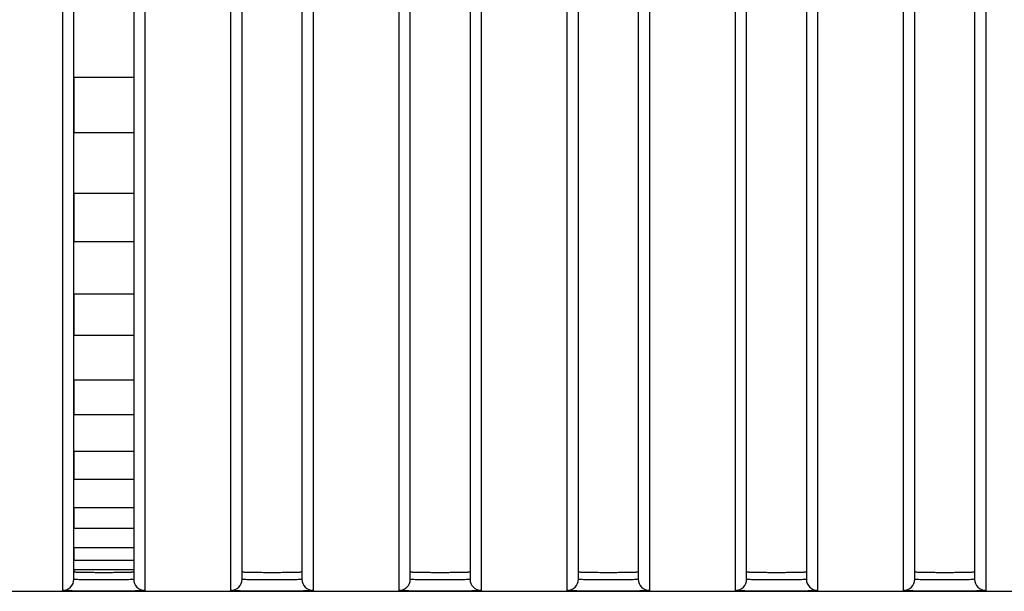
# Model space of a CAD drawing. Header units: millimetres. Extents: x -6054 to 364, y -1866 to 3094.
# Tile 319 of 360: x -3493 to -3466, y 1484 to 1499. Entities that reach past the tile are written whole.
import ezdxf

# ---------------------------------------------------------------- set-up
doc = ezdxf.new("R2010")
doc.units = ezdxf.units.MM
doc.header["$LTSCALE"] = 65.395
doc.layers.get('0').update_dxf_attribs({"linetype": 'CONTINUOUS'})

msp = doc.modelspace()

# ---------------------------------------------------------------- linework, layer by layer
at = {"linetype": 'Continuous'}
for p, q in [((-3491.223, 1484.478), (-3491.223, 1514.359)), ((-3489.623, 1514.359), (-3489.623, 1484.478)), ((-3486.723, 1484.478), (-3486.723, 1514.359)), ((-3485.123, 1514.359), (-3485.123, 1484.478)), ((-3482.223, 1484.478), (-3482.223, 1514.359)), ((-3480.623, 1514.359), (-3480.623, 1484.478)), ((-3477.723, 1484.478), (-3477.723, 1514.359)), ((-3476.123, 1514.359), (-3476.123, 1484.478)), ((-3473.223, 1484.478), (-3473.223, 1514.359)), ((-3471.623, 1514.359), (-3471.623, 1484.478)), ((-3468.723, 1484.478), (-3468.723, 1514.359)), ((-3467.123, 1514.359), (-3467.123, 1484.478)), ((-3486.723, 1484.678), (-3486.723, 1514.091)), ((-3486.723, 1484.678), (-3486.723, 1514.091)), ((-3485.123, 1514.091), (-3485.123, 1484.678)), ((-3485.123, 1514.091), (-3485.123, 1484.678)), ((-3482.223, 1484.678), (-3482.223, 1514.091)), ((-3482.223, 1484.678), (-3482.223, 1514.091)), ((-3480.623, 1514.091), (-3480.623, 1484.678)), ((-3480.623, 1514.091), (-3480.623, 1484.678)), ((-3477.723, 1484.678), (-3477.723, 1514.091)), ((-3477.723, 1484.678), (-3477.723, 1514.091)), ((-3476.123, 1514.091), (-3476.123, 1484.678)), ((-3476.123, 1514.091), (-3476.123, 1484.678)), ((-3473.223, 1484.678), (-3473.223, 1514.091)), ((-3473.223, 1484.678), (-3473.223, 1514.091)), ((-3471.623, 1514.091), (-3471.623, 1484.678)), ((-3471.623, 1514.091), (-3471.623, 1484.678)), ((-3468.723, 1484.678), (-3468.723, 1514.091)), ((-3468.723, 1484.678), (-3468.723, 1514.091)), ((-3467.123, 1514.091), (-3467.123, 1484.678)), ((-3467.123, 1514.091), (-3467.123, 1484.678)), ((-3491.523, 1484.178), (-3491.523, 1513.867)), ((-3489.323, 1513.867), (-3489.323, 1484.178)), ((-3487.023, 1484.178), (-3487.023, 1513.867)), ((-3484.823, 1513.867), (-3484.823, 1484.178)), ((-3482.523, 1484.178), (-3482.523, 1513.867)), ((-3480.323, 1513.867), (-3480.323, 1484.178)), ((-3478.023, 1484.178), (-3478.023, 1513.867)), ((-3475.823, 1513.867), (-3475.823, 1484.178)), ((-3473.523, 1484.178), (-3473.523, 1513.867)), ((-3471.323, 1513.867), (-3471.323, 1484.178)), ((-3469.023, 1484.178), (-3469.023, 1513.867)), ((-3466.823, 1513.867), (-3466.823, 1484.178)), ((-3489.623, 1497.91), (-3491.223, 1497.91)), ((-3489.623, 1497.91), (-3491.223, 1497.91)), ((-3491.223, 1497.91), (-3491.223, 1496.425)), ((-3491.223, 1497.91), (-3491.223, 1496.425)), ((-3489.623, 1497.91), (-3489.623, 1496.425)), ((-3489.623, 1497.91), (-3489.623, 1496.425)), ((-3489.623, 1496.425), (-3491.223, 1496.425)), ((-3489.623, 1496.425), (-3491.223, 1496.425)), ((-3489.623, 1494.806), (-3491.223, 1494.806)), ((-3489.623, 1494.806), (-3491.223, 1494.806)), ((-3491.223, 1494.806), (-3491.223, 1493.513)), ((-3491.223, 1494.806), (-3491.223, 1493.513)), ((-3489.623, 1494.806), (-3489.623, 1493.513)), ((-3489.623, 1494.806), (-3489.623, 1493.513)), ((-3489.623, 1493.513), (-3491.223, 1493.513)), ((-3489.623, 1493.513), (-3491.223, 1493.513)), ((-3489.623, 1492.112), (-3491.223, 1492.112)), ((-3489.623, 1492.112), (-3491.223, 1492.112)), ((-3491.223, 1492.112), (-3491.223, 1491.001)), ((-3491.223, 1492.112), (-3491.223, 1491.001)), ((-3489.623, 1492.112), (-3489.623, 1491.001)), ((-3489.623, 1492.112), (-3489.623, 1491.001)), ((-3489.623, 1491.001), (-3491.223, 1491.001)), ((-3489.623, 1491.001), (-3491.223, 1491.001)), ((-3489.623, 1489.808), (-3491.223, 1489.808)), ((-3489.623, 1489.808), (-3491.223, 1489.808)), ((-3491.223, 1489.808), (-3491.223, 1488.875)), ((-3491.223, 1489.808), (-3491.223, 1488.875)), ((-3489.623, 1489.808), (-3489.623, 1488.875)), ((-3489.623, 1489.808), (-3489.623, 1488.875)), ((-3489.623, 1488.875), (-3491.223, 1488.875)), ((-3489.623, 1488.875), (-3491.223, 1488.875)), ((-3489.623, 1487.894), (-3491.223, 1487.894)), ((-3489.623, 1487.894), (-3491.223, 1487.894)), ((-3491.223, 1487.894), (-3491.223, 1487.148)), ((-3491.223, 1487.894), (-3491.223, 1487.148)), ((-3489.623, 1487.894), (-3489.623, 1487.148)), ((-3489.623, 1487.894), (-3489.623, 1487.148)), ((-3489.623, 1487.148), (-3491.223, 1487.148)), ((-3489.623, 1487.148), (-3491.223, 1487.148)), ((-3489.623, 1486.389), (-3491.223, 1486.389)), ((-3489.623, 1486.389), (-3491.223, 1486.389)), ((-3491.223, 1486.389), (-3491.223, 1485.837)), ((-3491.223, 1486.389), (-3491.223, 1485.837)), ((-3489.623, 1486.389), (-3489.623, 1485.837)), ((-3489.623, 1486.389), (-3489.623, 1485.837)), ((-3489.623, 1485.837), (-3491.223, 1485.837)), ((-3489.623, 1485.837), (-3491.223, 1485.837)), ((-3489.623, 1485.315), (-3491.223, 1485.315)), ((-3489.623, 1485.315), (-3491.223, 1485.315)), ((-3491.223, 1485.315), (-3491.223, 1484.98)), ((-3491.223, 1485.315), (-3491.223, 1484.98)), ((-3489.623, 1485.315), (-3489.623, 1484.98)), ((-3489.623, 1485.315), (-3489.623, 1484.98)), ((-3489.623, 1484.98), (-3491.223, 1484.98)), ((-3489.623, 1484.98), (-3491.223, 1484.98)), ((-3489.623, 1484.731), (-3491.223, 1484.731)), ((-3489.623, 1484.731), (-3491.223, 1484.731)), ((-3491.223, 1484.731), (-3491.223, 1484.678)), ((-3491.223, 1484.731), (-3491.223, 1484.678)), ((-3489.623, 1484.731), (-3489.623, 1484.678)), ((-3489.623, 1484.731), (-3489.623, 1484.678)), ((-4432.673, 1484.154), (-3353.673, 1484.154))]:
    msp.add_line(p, q, dxfattribs=at)
for centre, start, end in [((-3491.523, 1484.478), 269.9896, 359.9896), ((-3489.323, 1484.478), 180.0104, 270.0104), ((-3487.023, 1484.478), 269.9896, 359.9896), ((-3484.823, 1484.478), 180.0104, 270.0104), ((-3482.523, 1484.478), 269.9896, 359.9896), ((-3480.323, 1484.478), 180.0104, 270.0104), ((-3478.023, 1484.478), 269.9896, 359.9896), ((-3475.823, 1484.478), 180.0104, 270.0104), ((-3473.523, 1484.478), 269.9896, 359.9896), ((-3471.323, 1484.478), 180.0104, 270.0104), ((-3469.023, 1484.478), 269.9896, 359.9896), ((-3466.823, 1484.478), 180.0104, 270.0104)]:
    msp.add_arc(centre, 0.3, start, end, dxfattribs=at)
for points, knots in [([(-3491.223, 1484.678), (-3491.223, 1484.676), (-3491.216, 1484.675), (-3491.206, 1484.673), (-3491.186, 1484.672), (-3491.16, 1484.67), (-3491.126, 1484.668), (-3491.069, 1484.667), (-3490.982, 1484.665), (-3490.862, 1484.663), (-3490.725, 1484.662), (-3490.577, 1484.661), (-3490.423, 1484.661), (-3490.269, 1484.661), (-3490.121, 1484.662), (-3489.984, 1484.663), (-3489.865, 1484.665), (-3489.778, 1484.667), (-3489.72, 1484.668), (-3489.686, 1484.67), (-3489.66, 1484.672), (-3489.64, 1484.673), (-3489.631, 1484.675), (-3489.623, 1484.676), (-3489.623, 1484.678)], [0, 0, 0, 0, 0.002721, 0.01001, 0.021969, 0.038509, 0.059481, 0.084689, 0.146812, 0.222502, 0.308855, 0.402555, 0.5, 0.597445, 0.691145, 0.777498, 0.853188, 0.915311, 0.940519, 0.961491, 0.978031, 0.98999, 0.997279, 1, 1, 1, 1]), ([(-3491.223, 1484.678), (-3491.223, 1484.676), (-3491.216, 1484.675), (-3491.206, 1484.673), (-3491.186, 1484.672), (-3491.16, 1484.67), (-3491.126, 1484.668), (-3491.069, 1484.667), (-3490.982, 1484.665), (-3490.862, 1484.663), (-3490.725, 1484.662), (-3490.577, 1484.661), (-3490.423, 1484.661), (-3490.269, 1484.661), (-3490.121, 1484.662), (-3489.984, 1484.663), (-3489.865, 1484.665), (-3489.778, 1484.667), (-3489.72, 1484.668), (-3489.686, 1484.67), (-3489.66, 1484.672), (-3489.64, 1484.673), (-3489.631, 1484.675), (-3489.623, 1484.676), (-3489.623, 1484.678)], [0, 0, 0, 0, 0.002721, 0.01001, 0.021969, 0.038509, 0.059481, 0.084689, 0.146812, 0.222502, 0.308855, 0.402555, 0.5, 0.597445, 0.691145, 0.777498, 0.853188, 0.915311, 0.940519, 0.961491, 0.978031, 0.98999, 0.997279, 1, 1, 1, 1]), ([(-3491.223, 1484.678), (-3491.223, 1484.676), (-3491.216, 1484.675), (-3491.206, 1484.673), (-3491.186, 1484.672), (-3491.16, 1484.67), (-3491.126, 1484.668), (-3491.069, 1484.667), (-3490.982, 1484.665), (-3490.862, 1484.663), (-3490.725, 1484.662), (-3490.577, 1484.661), (-3490.423, 1484.661), (-3490.269, 1484.661), (-3490.121, 1484.662), (-3489.984, 1484.663), (-3489.865, 1484.665), (-3489.778, 1484.667), (-3489.72, 1484.668), (-3489.686, 1484.67), (-3489.66, 1484.672), (-3489.64, 1484.673), (-3489.631, 1484.675), (-3489.623, 1484.676), (-3489.623, 1484.678)], [0, 0, 0, 0, 0.002721, 0.01001, 0.021969, 0.038509, 0.059481, 0.084689, 0.146812, 0.222502, 0.308855, 0.402555, 0.5, 0.597445, 0.691145, 0.777498, 0.853188, 0.915311, 0.940519, 0.961491, 0.978031, 0.98999, 0.997279, 1, 1, 1, 1]), ([(-3486.723, 1484.678), (-3486.723, 1484.676), (-3486.716, 1484.675), (-3486.706, 1484.673), (-3486.686, 1484.672), (-3486.66, 1484.67), (-3486.626, 1484.668), (-3486.569, 1484.667), (-3486.482, 1484.665), (-3486.362, 1484.663), (-3486.225, 1484.662), (-3486.077, 1484.661), (-3485.923, 1484.661), (-3485.769, 1484.661), (-3485.621, 1484.662), (-3485.484, 1484.663), (-3485.365, 1484.665), (-3485.278, 1484.667), (-3485.22, 1484.668), (-3485.186, 1484.67), (-3485.16, 1484.672), (-3485.14, 1484.673), (-3485.131, 1484.675), (-3485.123, 1484.676), (-3485.123, 1484.678)], [0, 0, 0, 0, 0.002721, 0.01001, 0.021969, 0.038509, 0.059481, 0.084689, 0.146812, 0.222502, 0.308855, 0.402555, 0.5, 0.597445, 0.691145, 0.777498, 0.853188, 0.915311, 0.940519, 0.961491, 0.978031, 0.98999, 0.997279, 1, 1, 1, 1]), ([(-3486.723, 1484.678), (-3486.723, 1484.676), (-3486.716, 1484.675), (-3486.706, 1484.673), (-3486.686, 1484.672), (-3486.66, 1484.67), (-3486.626, 1484.668), (-3486.569, 1484.667), (-3486.482, 1484.665), (-3486.362, 1484.663), (-3486.225, 1484.662), (-3486.077, 1484.661), (-3485.923, 1484.661), (-3485.769, 1484.661), (-3485.621, 1484.662), (-3485.484, 1484.663), (-3485.365, 1484.665), (-3485.278, 1484.667), (-3485.22, 1484.668), (-3485.186, 1484.67), (-3485.16, 1484.672), (-3485.14, 1484.673), (-3485.131, 1484.675), (-3485.123, 1484.676), (-3485.123, 1484.678)], [0, 0, 0, 0, 0.002721, 0.01001, 0.021969, 0.038509, 0.059481, 0.084689, 0.146812, 0.222502, 0.308855, 0.402555, 0.5, 0.597445, 0.691145, 0.777498, 0.853188, 0.915311, 0.940519, 0.961491, 0.978031, 0.98999, 0.997279, 1, 1, 1, 1]), ([(-3486.723, 1484.678), (-3486.723, 1484.676), (-3486.716, 1484.675), (-3486.706, 1484.673), (-3486.686, 1484.672), (-3486.66, 1484.67), (-3486.626, 1484.668), (-3486.569, 1484.667), (-3486.482, 1484.665), (-3486.362, 1484.663), (-3486.225, 1484.662), (-3486.077, 1484.661), (-3485.923, 1484.661), (-3485.769, 1484.661), (-3485.621, 1484.662), (-3485.484, 1484.663), (-3485.365, 1484.665), (-3485.278, 1484.667), (-3485.22, 1484.668), (-3485.186, 1484.67), (-3485.16, 1484.672), (-3485.14, 1484.673), (-3485.131, 1484.675), (-3485.123, 1484.676), (-3485.123, 1484.678)], [0, 0, 0, 0, 0.002721, 0.01001, 0.021969, 0.038509, 0.059481, 0.084689, 0.146812, 0.222502, 0.308855, 0.402555, 0.5, 0.597445, 0.691145, 0.777498, 0.853188, 0.915311, 0.940519, 0.961491, 0.978031, 0.98999, 0.997279, 1, 1, 1, 1]), ([(-3482.223, 1484.678), (-3482.223, 1484.676), (-3482.216, 1484.675), (-3482.206, 1484.673), (-3482.186, 1484.672), (-3482.16, 1484.67), (-3482.126, 1484.668), (-3482.069, 1484.667), (-3481.982, 1484.665), (-3481.862, 1484.663), (-3481.725, 1484.662), (-3481.577, 1484.661), (-3481.423, 1484.661), (-3481.269, 1484.661), (-3481.121, 1484.662), (-3480.984, 1484.663), (-3480.865, 1484.665), (-3480.778, 1484.667), (-3480.72, 1484.668), (-3480.686, 1484.67), (-3480.66, 1484.672), (-3480.64, 1484.673), (-3480.631, 1484.675), (-3480.623, 1484.676), (-3480.623, 1484.678)], [0, 0, 0, 0, 0.002721, 0.01001, 0.021969, 0.038509, 0.059481, 0.084689, 0.146812, 0.222502, 0.308855, 0.402555, 0.5, 0.597445, 0.691145, 0.777498, 0.853188, 0.915311, 0.940519, 0.961491, 0.978031, 0.98999, 0.997279, 1, 1, 1, 1]), ([(-3482.223, 1484.678), (-3482.223, 1484.676), (-3482.216, 1484.675), (-3482.206, 1484.673), (-3482.186, 1484.672), (-3482.16, 1484.67), (-3482.126, 1484.668), (-3482.069, 1484.667), (-3481.982, 1484.665), (-3481.862, 1484.663), (-3481.725, 1484.662), (-3481.577, 1484.661), (-3481.423, 1484.661), (-3481.269, 1484.661), (-3481.121, 1484.662), (-3480.984, 1484.663), (-3480.865, 1484.665), (-3480.778, 1484.667), (-3480.72, 1484.668), (-3480.686, 1484.67), (-3480.66, 1484.672), (-3480.64, 1484.673), (-3480.631, 1484.675), (-3480.623, 1484.676), (-3480.623, 1484.678)], [0, 0, 0, 0, 0.002721, 0.01001, 0.021969, 0.038509, 0.059481, 0.084689, 0.146812, 0.222502, 0.308855, 0.402555, 0.5, 0.597445, 0.691145, 0.777498, 0.853188, 0.915311, 0.940519, 0.961491, 0.978031, 0.98999, 0.997279, 1, 1, 1, 1]), ([(-3482.223, 1484.678), (-3482.223, 1484.676), (-3482.216, 1484.675), (-3482.206, 1484.673), (-3482.186, 1484.672), (-3482.16, 1484.67), (-3482.126, 1484.668), (-3482.069, 1484.667), (-3481.982, 1484.665), (-3481.862, 1484.663), (-3481.725, 1484.662), (-3481.577, 1484.661), (-3481.423, 1484.661), (-3481.269, 1484.661), (-3481.121, 1484.662), (-3480.984, 1484.663), (-3480.865, 1484.665), (-3480.778, 1484.667), (-3480.72, 1484.668), (-3480.686, 1484.67), (-3480.66, 1484.672), (-3480.64, 1484.673), (-3480.631, 1484.675), (-3480.623, 1484.676), (-3480.623, 1484.678)], [0, 0, 0, 0, 0.002721, 0.01001, 0.021969, 0.038509, 0.059481, 0.084689, 0.146812, 0.222502, 0.308855, 0.402555, 0.5, 0.597445, 0.691145, 0.777498, 0.853188, 0.915311, 0.940519, 0.961491, 0.978031, 0.98999, 0.997279, 1, 1, 1, 1]), ([(-3477.723, 1484.678), (-3477.723, 1484.676), (-3477.716, 1484.675), (-3477.706, 1484.673), (-3477.686, 1484.672), (-3477.66, 1484.67), (-3477.626, 1484.668), (-3477.569, 1484.667), (-3477.482, 1484.665), (-3477.362, 1484.663), (-3477.225, 1484.662), (-3477.077, 1484.661), (-3476.923, 1484.661), (-3476.769, 1484.661), (-3476.621, 1484.662), (-3476.484, 1484.663), (-3476.365, 1484.665), (-3476.278, 1484.667), (-3476.22, 1484.668), (-3476.186, 1484.67), (-3476.16, 1484.672), (-3476.14, 1484.673), (-3476.131, 1484.675), (-3476.123, 1484.676), (-3476.123, 1484.678)], [0, 0, 0, 0, 0.002721, 0.01001, 0.021969, 0.038509, 0.059481, 0.084689, 0.146812, 0.222502, 0.308855, 0.402555, 0.5, 0.597445, 0.691145, 0.777498, 0.853188, 0.915311, 0.940519, 0.961491, 0.978031, 0.98999, 0.997279, 1, 1, 1, 1]), ([(-3477.723, 1484.678), (-3477.723, 1484.676), (-3477.716, 1484.675), (-3477.706, 1484.673), (-3477.686, 1484.672), (-3477.66, 1484.67), (-3477.626, 1484.668), (-3477.569, 1484.667), (-3477.482, 1484.665), (-3477.362, 1484.663), (-3477.225, 1484.662), (-3477.077, 1484.661), (-3476.923, 1484.661), (-3476.769, 1484.661), (-3476.621, 1484.662), (-3476.484, 1484.663), (-3476.365, 1484.665), (-3476.278, 1484.667), (-3476.22, 1484.668), (-3476.186, 1484.67), (-3476.16, 1484.672), (-3476.14, 1484.673), (-3476.131, 1484.675), (-3476.123, 1484.676), (-3476.123, 1484.678)], [0, 0, 0, 0, 0.002721, 0.01001, 0.021969, 0.038509, 0.059481, 0.084689, 0.146812, 0.222502, 0.308855, 0.402555, 0.5, 0.597445, 0.691145, 0.777498, 0.853188, 0.915311, 0.940519, 0.961491, 0.978031, 0.98999, 0.997279, 1, 1, 1, 1]), ([(-3477.723, 1484.678), (-3477.723, 1484.676), (-3477.716, 1484.675), (-3477.706, 1484.673), (-3477.686, 1484.672), (-3477.66, 1484.67), (-3477.626, 1484.668), (-3477.569, 1484.667), (-3477.482, 1484.665), (-3477.362, 1484.663), (-3477.225, 1484.662), (-3477.077, 1484.661), (-3476.923, 1484.661), (-3476.769, 1484.661), (-3476.621, 1484.662), (-3476.484, 1484.663), (-3476.365, 1484.665), (-3476.278, 1484.667), (-3476.22, 1484.668), (-3476.186, 1484.67), (-3476.16, 1484.672), (-3476.14, 1484.673), (-3476.131, 1484.675), (-3476.123, 1484.676), (-3476.123, 1484.678)], [0, 0, 0, 0, 0.002721, 0.01001, 0.021969, 0.038509, 0.059481, 0.084689, 0.146812, 0.222502, 0.308855, 0.402555, 0.5, 0.597445, 0.691145, 0.777498, 0.853188, 0.915311, 0.940519, 0.961491, 0.978031, 0.98999, 0.997279, 1, 1, 1, 1]), ([(-3473.223, 1484.678), (-3473.223, 1484.676), (-3473.216, 1484.675), (-3473.206, 1484.673), (-3473.186, 1484.672), (-3473.16, 1484.67), (-3473.126, 1484.668), (-3473.069, 1484.667), (-3472.982, 1484.665), (-3472.862, 1484.663), (-3472.725, 1484.662), (-3472.577, 1484.661), (-3472.423, 1484.661), (-3472.269, 1484.661), (-3472.121, 1484.662), (-3471.984, 1484.663), (-3471.865, 1484.665), (-3471.778, 1484.667), (-3471.72, 1484.668), (-3471.686, 1484.67), (-3471.66, 1484.672), (-3471.64, 1484.673), (-3471.631, 1484.675), (-3471.623, 1484.676), (-3471.623, 1484.678)], [0, 0, 0, 0, 0.002721, 0.01001, 0.021969, 0.038509, 0.059481, 0.084689, 0.146812, 0.222502, 0.308855, 0.402555, 0.5, 0.597445, 0.691145, 0.777498, 0.853188, 0.915311, 0.940519, 0.961491, 0.978031, 0.98999, 0.997279, 1, 1, 1, 1]), ([(-3473.223, 1484.678), (-3473.223, 1484.676), (-3473.216, 1484.675), (-3473.206, 1484.673), (-3473.186, 1484.672), (-3473.16, 1484.67), (-3473.126, 1484.668), (-3473.069, 1484.667), (-3472.982, 1484.665), (-3472.862, 1484.663), (-3472.725, 1484.662), (-3472.577, 1484.661), (-3472.423, 1484.661), (-3472.269, 1484.661), (-3472.121, 1484.662), (-3471.984, 1484.663), (-3471.865, 1484.665), (-3471.778, 1484.667), (-3471.72, 1484.668), (-3471.686, 1484.67), (-3471.66, 1484.672), (-3471.64, 1484.673), (-3471.631, 1484.675), (-3471.623, 1484.676), (-3471.623, 1484.678)], [0, 0, 0, 0, 0.002721, 0.01001, 0.021969, 0.038509, 0.059481, 0.084689, 0.146812, 0.222502, 0.308855, 0.402555, 0.5, 0.597445, 0.691145, 0.777498, 0.853188, 0.915311, 0.940519, 0.961491, 0.978031, 0.98999, 0.997279, 1, 1, 1, 1]), ([(-3473.223, 1484.678), (-3473.223, 1484.676), (-3473.216, 1484.675), (-3473.206, 1484.673), (-3473.186, 1484.672), (-3473.16, 1484.67), (-3473.126, 1484.668), (-3473.069, 1484.667), (-3472.982, 1484.665), (-3472.862, 1484.663), (-3472.725, 1484.662), (-3472.577, 1484.661), (-3472.423, 1484.661), (-3472.269, 1484.661), (-3472.121, 1484.662), (-3471.984, 1484.663), (-3471.865, 1484.665), (-3471.778, 1484.667), (-3471.72, 1484.668), (-3471.686, 1484.67), (-3471.66, 1484.672), (-3471.64, 1484.673), (-3471.631, 1484.675), (-3471.623, 1484.676), (-3471.623, 1484.678)], [0, 0, 0, 0, 0.002721, 0.01001, 0.021969, 0.038509, 0.059481, 0.084689, 0.146812, 0.222502, 0.308855, 0.402555, 0.5, 0.597445, 0.691145, 0.777498, 0.853188, 0.915311, 0.940519, 0.961491, 0.978031, 0.98999, 0.997279, 1, 1, 1, 1]), ([(-3468.723, 1484.678), (-3468.723, 1484.676), (-3468.716, 1484.675), (-3468.706, 1484.673), (-3468.686, 1484.672), (-3468.66, 1484.67), (-3468.626, 1484.668), (-3468.569, 1484.667), (-3468.482, 1484.665), (-3468.362, 1484.663), (-3468.225, 1484.662), (-3468.077, 1484.661), (-3467.923, 1484.661), (-3467.769, 1484.661), (-3467.621, 1484.662), (-3467.484, 1484.663), (-3467.365, 1484.665), (-3467.278, 1484.667), (-3467.22, 1484.668), (-3467.186, 1484.67), (-3467.16, 1484.672), (-3467.14, 1484.673), (-3467.131, 1484.675), (-3467.123, 1484.676), (-3467.123, 1484.678)], [0, 0, 0, 0, 0.002721, 0.01001, 0.021969, 0.038509, 0.059481, 0.084689, 0.146812, 0.222502, 0.308855, 0.402555, 0.5, 0.597445, 0.691145, 0.777498, 0.853188, 0.915311, 0.940519, 0.961491, 0.978031, 0.98999, 0.997279, 1, 1, 1, 1]), ([(-3468.723, 1484.678), (-3468.723, 1484.676), (-3468.716, 1484.675), (-3468.706, 1484.673), (-3468.686, 1484.672), (-3468.66, 1484.67), (-3468.626, 1484.668), (-3468.569, 1484.667), (-3468.482, 1484.665), (-3468.362, 1484.663), (-3468.225, 1484.662), (-3468.077, 1484.661), (-3467.923, 1484.661), (-3467.769, 1484.661), (-3467.621, 1484.662), (-3467.484, 1484.663), (-3467.365, 1484.665), (-3467.278, 1484.667), (-3467.22, 1484.668), (-3467.186, 1484.67), (-3467.16, 1484.672), (-3467.14, 1484.673), (-3467.131, 1484.675), (-3467.123, 1484.676), (-3467.123, 1484.678)], [0, 0, 0, 0, 0.002721, 0.01001, 0.021969, 0.038509, 0.059481, 0.084689, 0.146812, 0.222502, 0.308855, 0.402555, 0.5, 0.597445, 0.691145, 0.777498, 0.853188, 0.915311, 0.940519, 0.961491, 0.978031, 0.98999, 0.997279, 1, 1, 1, 1]), ([(-3468.723, 1484.678), (-3468.723, 1484.676), (-3468.716, 1484.675), (-3468.706, 1484.673), (-3468.686, 1484.672), (-3468.66, 1484.67), (-3468.626, 1484.668), (-3468.569, 1484.667), (-3468.482, 1484.665), (-3468.362, 1484.663), (-3468.225, 1484.662), (-3468.077, 1484.661), (-3467.923, 1484.661), (-3467.769, 1484.661), (-3467.621, 1484.662), (-3467.484, 1484.663), (-3467.365, 1484.665), (-3467.278, 1484.667), (-3467.22, 1484.668), (-3467.186, 1484.67), (-3467.16, 1484.672), (-3467.14, 1484.673), (-3467.131, 1484.675), (-3467.123, 1484.676), (-3467.123, 1484.678)], [0, 0, 0, 0, 0.002721, 0.01001, 0.021969, 0.038509, 0.059481, 0.084689, 0.146812, 0.222502, 0.308855, 0.402555, 0.5, 0.597445, 0.691145, 0.777498, 0.853188, 0.915311, 0.940519, 0.961491, 0.978031, 0.98999, 0.997279, 1, 1, 1, 1]), ([(-3489.623, 1484.478), (-3489.623, 1484.476), (-3489.63, 1484.474), (-3489.64, 1484.472), (-3489.66, 1484.47), (-3489.7, 1484.467), (-3489.767, 1484.464), (-3489.865, 1484.461), (-3489.984, 1484.459), (-3490.121, 1484.458), (-3490.269, 1484.457), (-3490.423, 1484.457), (-3490.577, 1484.457), (-3490.725, 1484.458), (-3490.862, 1484.459), (-3490.982, 1484.461), (-3491.08, 1484.464), (-3491.147, 1484.467), (-3491.186, 1484.47), (-3491.206, 1484.472), (-3491.216, 1484.474), (-3491.223, 1484.476), (-3491.223, 1484.478)], [0, 0, 0, 0, 0.002976, 0.01034, 0.022326, 0.038871, 0.085025, 0.147098, 0.222725, 0.309008, 0.402632, 0.499999, 0.597367, 0.690991, 0.777274, 0.852901, 0.914974, 0.961128, 0.977674, 0.98966, 0.997024, 1, 1, 1, 1]), ([(-3485.123, 1484.478), (-3485.123, 1484.476), (-3485.13, 1484.474), (-3485.14, 1484.472), (-3485.16, 1484.47), (-3485.2, 1484.467), (-3485.267, 1484.464), (-3485.365, 1484.461), (-3485.484, 1484.459), (-3485.621, 1484.458), (-3485.769, 1484.457), (-3485.923, 1484.457), (-3486.077, 1484.457), (-3486.225, 1484.458), (-3486.362, 1484.459), (-3486.482, 1484.461), (-3486.58, 1484.464), (-3486.647, 1484.467), (-3486.686, 1484.47), (-3486.706, 1484.472), (-3486.716, 1484.474), (-3486.723, 1484.476), (-3486.723, 1484.478)], [0, 0, 0, 0, 0.002976, 0.01034, 0.022326, 0.038871, 0.085025, 0.147098, 0.222725, 0.309008, 0.402632, 0.499999, 0.597367, 0.690991, 0.777274, 0.852901, 0.914974, 0.961128, 0.977674, 0.98966, 0.997024, 1, 1, 1, 1]), ([(-3480.623, 1484.478), (-3480.623, 1484.476), (-3480.63, 1484.474), (-3480.64, 1484.472), (-3480.66, 1484.47), (-3480.7, 1484.467), (-3480.767, 1484.464), (-3480.865, 1484.461), (-3480.984, 1484.459), (-3481.121, 1484.458), (-3481.269, 1484.457), (-3481.423, 1484.457), (-3481.577, 1484.457), (-3481.725, 1484.458), (-3481.862, 1484.459), (-3481.982, 1484.461), (-3482.08, 1484.464), (-3482.147, 1484.467), (-3482.186, 1484.47), (-3482.206, 1484.472), (-3482.216, 1484.474), (-3482.223, 1484.476), (-3482.223, 1484.478)], [0, 0, 0, 0, 0.002976, 0.01034, 0.022326, 0.038871, 0.085025, 0.147098, 0.222725, 0.309008, 0.402632, 0.499999, 0.597367, 0.690991, 0.777274, 0.852901, 0.914974, 0.961128, 0.977674, 0.98966, 0.997024, 1, 1, 1, 1]), ([(-3476.123, 1484.478), (-3476.123, 1484.476), (-3476.13, 1484.474), (-3476.14, 1484.472), (-3476.16, 1484.47), (-3476.2, 1484.467), (-3476.267, 1484.464), (-3476.365, 1484.461), (-3476.484, 1484.459), (-3476.621, 1484.458), (-3476.769, 1484.457), (-3476.923, 1484.457), (-3477.077, 1484.457), (-3477.225, 1484.458), (-3477.362, 1484.459), (-3477.482, 1484.461), (-3477.58, 1484.464), (-3477.647, 1484.467), (-3477.686, 1484.47), (-3477.706, 1484.472), (-3477.716, 1484.474), (-3477.723, 1484.476), (-3477.723, 1484.478)], [0, 0, 0, 0, 0.002976, 0.01034, 0.022326, 0.038871, 0.085025, 0.147098, 0.222725, 0.309008, 0.402632, 0.499999, 0.597367, 0.690991, 0.777274, 0.852901, 0.914974, 0.961128, 0.977674, 0.98966, 0.997024, 1, 1, 1, 1]), ([(-3471.623, 1484.478), (-3471.623, 1484.476), (-3471.63, 1484.474), (-3471.64, 1484.472), (-3471.66, 1484.47), (-3471.7, 1484.467), (-3471.767, 1484.464), (-3471.865, 1484.461), (-3471.984, 1484.459), (-3472.121, 1484.458), (-3472.269, 1484.457), (-3472.423, 1484.457), (-3472.577, 1484.457), (-3472.725, 1484.458), (-3472.862, 1484.459), (-3472.982, 1484.461), (-3473.08, 1484.464), (-3473.147, 1484.467), (-3473.186, 1484.47), (-3473.206, 1484.472), (-3473.216, 1484.474), (-3473.223, 1484.476), (-3473.223, 1484.478)], [0, 0, 0, 0, 0.002976, 0.01034, 0.022326, 0.038871, 0.085025, 0.147098, 0.222725, 0.309008, 0.402632, 0.499999, 0.597367, 0.690991, 0.777274, 0.852901, 0.914974, 0.961128, 0.977674, 0.98966, 0.997024, 1, 1, 1, 1]), ([(-3467.123, 1484.478), (-3467.123, 1484.476), (-3467.13, 1484.474), (-3467.14, 1484.472), (-3467.16, 1484.47), (-3467.2, 1484.467), (-3467.267, 1484.464), (-3467.365, 1484.461), (-3467.484, 1484.459), (-3467.621, 1484.458), (-3467.769, 1484.457), (-3467.923, 1484.457), (-3468.077, 1484.457), (-3468.225, 1484.458), (-3468.362, 1484.459), (-3468.482, 1484.461), (-3468.58, 1484.464), (-3468.647, 1484.467), (-3468.686, 1484.47), (-3468.706, 1484.472), (-3468.716, 1484.474), (-3468.723, 1484.476), (-3468.723, 1484.478)], [0, 0, 0, 0, 0.002976, 0.01034, 0.022326, 0.038871, 0.085025, 0.147098, 0.222725, 0.309008, 0.402632, 0.499999, 0.597367, 0.690991, 0.777274, 0.852901, 0.914974, 0.961128, 0.977674, 0.98966, 0.997024, 1, 1, 1, 1]), ([(-3489.323, 1484.178), (-3489.323, 1484.176), (-3489.333, 1484.175), (-3489.346, 1484.172), (-3489.374, 1484.17), (-3489.41, 1484.168), (-3489.456, 1484.166), (-3489.535, 1484.163), (-3489.654, 1484.161), (-3489.819, 1484.159), (-3490.007, 1484.158), (-3490.211, 1484.157), (-3490.423, 1484.157), (-3490.635, 1484.157), (-3490.839, 1484.158), (-3491.027, 1484.159), (-3491.192, 1484.161), (-3491.311, 1484.163), (-3491.391, 1484.166), (-3491.437, 1484.168), (-3491.472, 1484.17), (-3491.5, 1484.172), (-3491.513, 1484.175), (-3491.523, 1484.176), (-3491.523, 1484.178)], [0, 0, 0, 0, 0.002716, 0.009974, 0.021884, 0.038363, 0.059267, 0.084407, 0.146421, 0.222076, 0.308492, 0.402345, 0.499999, 0.597653, 0.691507, 0.777923, 0.853578, 0.915592, 0.940732, 0.961637, 0.978116, 0.990026, 0.997284, 1, 1, 1, 1]), ([(-3484.823, 1484.178), (-3484.823, 1484.176), (-3484.833, 1484.175), (-3484.846, 1484.172), (-3484.874, 1484.17), (-3484.91, 1484.168), (-3484.956, 1484.166), (-3485.035, 1484.163), (-3485.154, 1484.161), (-3485.319, 1484.159), (-3485.507, 1484.158), (-3485.711, 1484.157), (-3485.923, 1484.157), (-3486.135, 1484.157), (-3486.339, 1484.158), (-3486.527, 1484.159), (-3486.692, 1484.161), (-3486.811, 1484.163), (-3486.891, 1484.166), (-3486.937, 1484.168), (-3486.972, 1484.17), (-3487, 1484.172), (-3487.013, 1484.175), (-3487.023, 1484.176), (-3487.023, 1484.178)], [0, 0, 0, 0, 0.002716, 0.009974, 0.021884, 0.038363, 0.059267, 0.084407, 0.146421, 0.222076, 0.308492, 0.402345, 0.499999, 0.597653, 0.691507, 0.777923, 0.853578, 0.915592, 0.940732, 0.961637, 0.978116, 0.990026, 0.997284, 1, 1, 1, 1]), ([(-3480.323, 1484.178), (-3480.323, 1484.176), (-3480.333, 1484.175), (-3480.346, 1484.172), (-3480.374, 1484.17), (-3480.41, 1484.168), (-3480.456, 1484.166), (-3480.535, 1484.163), (-3480.654, 1484.161), (-3480.819, 1484.159), (-3481.007, 1484.158), (-3481.211, 1484.157), (-3481.423, 1484.157), (-3481.635, 1484.157), (-3481.839, 1484.158), (-3482.027, 1484.159), (-3482.192, 1484.161), (-3482.311, 1484.163), (-3482.391, 1484.166), (-3482.437, 1484.168), (-3482.472, 1484.17), (-3482.5, 1484.172), (-3482.513, 1484.175), (-3482.523, 1484.176), (-3482.523, 1484.178)], [0, 0, 0, 0, 0.002716, 0.009974, 0.021884, 0.038363, 0.059267, 0.084407, 0.146421, 0.222076, 0.308492, 0.402345, 0.499999, 0.597653, 0.691507, 0.777923, 0.853578, 0.915592, 0.940732, 0.961637, 0.978116, 0.990026, 0.997284, 1, 1, 1, 1]), ([(-3475.823, 1484.178), (-3475.823, 1484.176), (-3475.833, 1484.175), (-3475.846, 1484.172), (-3475.874, 1484.17), (-3475.91, 1484.168), (-3475.956, 1484.166), (-3476.035, 1484.163), (-3476.154, 1484.161), (-3476.319, 1484.159), (-3476.507, 1484.158), (-3476.711, 1484.157), (-3476.923, 1484.157), (-3477.135, 1484.157), (-3477.339, 1484.158), (-3477.527, 1484.159), (-3477.692, 1484.161), (-3477.811, 1484.163), (-3477.891, 1484.166), (-3477.937, 1484.168), (-3477.972, 1484.17), (-3478, 1484.172), (-3478.013, 1484.175), (-3478.023, 1484.176), (-3478.023, 1484.178)], [0, 0, 0, 0, 0.002716, 0.009974, 0.021884, 0.038363, 0.059267, 0.084407, 0.146421, 0.222076, 0.308492, 0.402345, 0.499999, 0.597653, 0.691507, 0.777923, 0.853578, 0.915592, 0.940732, 0.961637, 0.978116, 0.990026, 0.997284, 1, 1, 1, 1]), ([(-3471.323, 1484.178), (-3471.323, 1484.176), (-3471.333, 1484.175), (-3471.346, 1484.172), (-3471.374, 1484.17), (-3471.41, 1484.168), (-3471.456, 1484.166), (-3471.535, 1484.163), (-3471.654, 1484.161), (-3471.819, 1484.159), (-3472.007, 1484.158), (-3472.211, 1484.157), (-3472.423, 1484.157), (-3472.635, 1484.157), (-3472.839, 1484.158), (-3473.027, 1484.159), (-3473.192, 1484.161), (-3473.311, 1484.163), (-3473.391, 1484.166), (-3473.437, 1484.168), (-3473.472, 1484.17), (-3473.5, 1484.172), (-3473.513, 1484.175), (-3473.523, 1484.176), (-3473.523, 1484.178)], [0, 0, 0, 0, 0.002716, 0.009974, 0.021884, 0.038363, 0.059267, 0.084407, 0.146421, 0.222076, 0.308492, 0.402345, 0.499999, 0.597653, 0.691507, 0.777923, 0.853578, 0.915592, 0.940732, 0.961637, 0.978116, 0.990026, 0.997284, 1, 1, 1, 1]), ([(-3466.823, 1484.178), (-3466.823, 1484.176), (-3466.833, 1484.175), (-3466.846, 1484.172), (-3466.874, 1484.17), (-3466.91, 1484.168), (-3466.956, 1484.166), (-3467.035, 1484.163), (-3467.154, 1484.161), (-3467.319, 1484.159), (-3467.507, 1484.158), (-3467.711, 1484.157), (-3467.923, 1484.157), (-3468.135, 1484.157), (-3468.339, 1484.158), (-3468.527, 1484.159), (-3468.692, 1484.161), (-3468.811, 1484.163), (-3468.891, 1484.166), (-3468.937, 1484.168), (-3468.972, 1484.17), (-3469, 1484.172), (-3469.013, 1484.175), (-3469.023, 1484.176), (-3469.023, 1484.178)], [0, 0, 0, 0, 0.002716, 0.009974, 0.021884, 0.038363, 0.059267, 0.084407, 0.146421, 0.222076, 0.308492, 0.402345, 0.499999, 0.597653, 0.691507, 0.777923, 0.853578, 0.915592, 0.940732, 0.961637, 0.978116, 0.990026, 0.997284, 1, 1, 1, 1])]:
    msp.add_open_spline(points, degree=3, knots=knots, dxfattribs=at)

doc.saveas('drawing.dxf')
